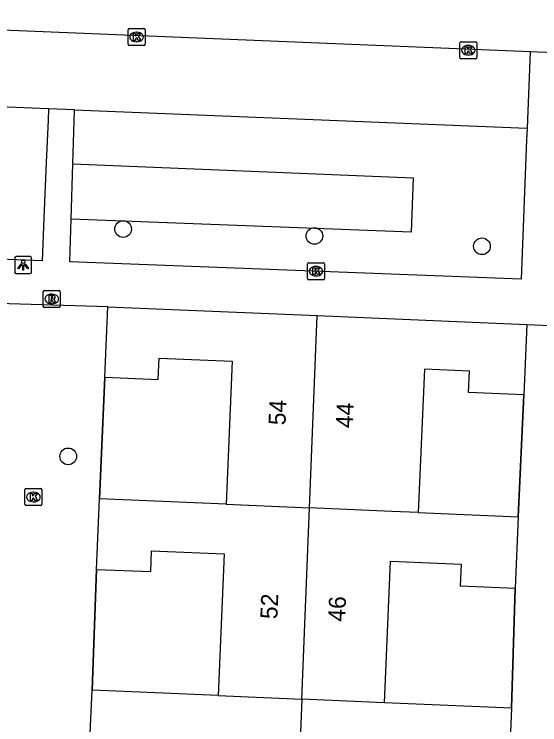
# Model space of a CAD drawing. Extents: x 160787 to 161428, y 386828 to 387483.
# Drawn here: x 161170.76 to 161201.58, y 387352.18 to 387393.87 of the extents above; entities that cross this region are included whole.
import ezdxf

# ---------------------------------------------------------------- set-up
doc = ezdxf.new("R2010")
doc.units = 0
for name, color, linetype in [('IMGEO_Boom', 7, 'Continuous'), ('IMGEO_Groenvoorziening', 7, 'Continuous'), ('IMGEO_Kolk', 7, 'Continuous'), ('IMGEO_Lichtpunt', 7, 'Continuous'), ('IMGEO_Muur', 7, 'Continuous'), ('IMGEO_Pand', 7, 'Continuous'), ('IMGEO_Pand_nummerreeks', 7, 'Continuous'), ('IMGEO_Parkeervlak_open', 7, 'Continuous'), ('IMGEO_Rijbaan_lokaal_gesloten', 7, 'Continuous'), ('IMGEO_Rioolput', 7, 'Continuous'), ('IMGEO_Voetpad_open', 7, 'Continuous')]:
    doc.layers.add(name, color=color, linetype=linetype)

msp = doc.modelspace()

# ---------------------------------------------------------------- linework, layer by layer
at = {"layer": 'IMGEO_Boom'}
for centre in [(161177.144, 387381.263), (161188.358, 387380.859), (161198.189, 387380.25), (161173.922, 387367.929)]:
    msp.add_circle(centre, 0.489, dxfattribs=at)
at = {"layer": 'IMGEO_Groenvoorziening'}
msp.add_lwpolyline([(161174.191, 387385.097), (161194.159, 387384.264), (161194.038, 387381.074), (161174.091, 387381.843)], dxfattribs=at)
at = {"layer": 'IMGEO_Kolk'}
for p, q in [((161177.429, 387392.107), (161177.429, 387392.959)), ((161177.504, 387393.033), (161178.356, 387393.033)), ((161177.917, 387392.813), (161177.942, 387392.813)), ((161178.43, 387392.959), (161178.43, 387392.107)), ((161178.356, 387392.033), (161177.504, 387392.033)), ((161177.94, 387392.253), (161177.915, 387392.253)), ((161196.887, 387391.328), (161196.887, 387392.18)), ((161196.962, 387392.254), (161197.814, 387392.254)), ((161197.375, 387392.034), (161197.4, 387392.034)), ((161197.888, 387392.18), (161197.888, 387391.328)), ((161197.398, 387391.474), (161197.373, 387391.474)), ((161197.814, 387391.254), (161196.962, 387391.254)), ((161187.954, 387378.364), (161187.954, 387379.216)), ((161188.029, 387379.29), (161188.881, 387379.29)), ((161188.442, 387379.07), (161188.467, 387379.07)), ((161188.955, 387379.216), (161188.955, 387378.364)), ((161188.881, 387378.29), (161188.029, 387378.29)), ((161188.465, 387378.51), (161188.44, 387378.51)), ((161171.458, 387366.04), (161172.31, 387366.04)), ((161171.383, 387365.114), (161171.383, 387365.966)), ((161171.871, 387365.82), (161171.896, 387365.82)), ((161172.384, 387365.966), (161172.384, 387365.114)), ((161171.894, 387365.26), (161171.869, 387365.26)), ((161172.31, 387365.04), (161171.458, 387365.04))]:
    msp.add_line(p, q, dxfattribs=at)
for points in [[(161177.429, 387392.107), (161177.429, 387392.959)], [(161177.504, 387393.033), (161178.356, 387393.033)], [(161177.75, 387392.733), (161177.873, 387392.733), (161177.873, 387392.582), (161178.003, 387392.733), (161178.167, 387392.733), (161178.021, 387392.582), (161178.174, 387392.333), (161178.022, 387392.333), (161177.937, 387392.497), (161177.873, 387392.43), (161177.873, 387392.333), (161177.75, 387392.333), (161177.75, 387392.733)], [(161178.43, 387392.959), (161178.43, 387392.107)], [(161178.356, 387392.033), (161177.504, 387392.033)], [(161196.887, 387391.328), (161196.887, 387392.18)], [(161196.962, 387392.254), (161197.814, 387392.254)], [(161197.208, 387391.954), (161197.331, 387391.954), (161197.331, 387391.803), (161197.461, 387391.954), (161197.625, 387391.954), (161197.479, 387391.803), (161197.632, 387391.554), (161197.48, 387391.554), (161197.395, 387391.718), (161197.331, 387391.651), (161197.331, 387391.554), (161197.208, 387391.554), (161197.208, 387391.954)], [(161197.888, 387392.18), (161197.888, 387391.328)], [(161197.814, 387391.254), (161196.962, 387391.254)], [(161187.954, 387378.364), (161187.954, 387379.216)], [(161188.029, 387379.29), (161188.881, 387379.29)], [(161188.275, 387378.99), (161188.398, 387378.99), (161188.398, 387378.839), (161188.528, 387378.99), (161188.692, 387378.99), (161188.546, 387378.839), (161188.699, 387378.59), (161188.547, 387378.59), (161188.462, 387378.754), (161188.398, 387378.687), (161188.398, 387378.59), (161188.275, 387378.59), (161188.275, 387378.99)], [(161188.955, 387379.216), (161188.955, 387378.364)], [(161188.881, 387378.29), (161188.029, 387378.29)], [(161171.458, 387366.04), (161172.31, 387366.04)], [(161171.383, 387365.114), (161171.383, 387365.966)], [(161171.704, 387365.74), (161171.827, 387365.74), (161171.827, 387365.589), (161171.957, 387365.74), (161172.121, 387365.74), (161171.975, 387365.589), (161172.128, 387365.34), (161171.976, 387365.34), (161171.891, 387365.504), (161171.827, 387365.437), (161171.827, 387365.34), (161171.704, 387365.34), (161171.704, 387365.74)], [(161172.384, 387365.966), (161172.384, 387365.114)], [(161172.31, 387365.04), (161171.458, 387365.04)]]:
    msp.add_lwpolyline(points, dxfattribs=at)
for centre, start, end in [((161177.506, 387392.957), 91.552, 178.448), ((161177.506, 387392.957), 91.552, 178.448), ((161178.354, 387392.957), 1.552, 88.448), ((161178.354, 387392.957), 1.552, 88.448), ((161177.506, 387392.109), 181.552, 268.448), ((161177.506, 387392.109), 181.552, 268.448), ((161178.354, 387392.109), 271.552, 358.448), ((161178.354, 387392.109), 271.552, 358.448), ((161196.964, 387392.178), 91.552, 178.448), ((161196.964, 387392.178), 91.552, 178.448), ((161197.812, 387392.178), 1.552, 88.448), ((161197.812, 387392.178), 1.552, 88.448), ((161196.964, 387391.33), 181.552, 268.448), ((161196.964, 387391.33), 181.552, 268.448), ((161197.812, 387391.33), 271.552, 358.448), ((161197.812, 387391.33), 271.552, 358.448), ((161188.031, 387379.214), 91.552, 178.448), ((161188.031, 387379.214), 91.552, 178.448), ((161188.879, 387379.214), 1.552, 88.448), ((161188.879, 387379.214), 1.552, 88.448), ((161188.031, 387378.366), 181.552, 268.448), ((161188.031, 387378.366), 181.552, 268.448), ((161188.879, 387378.366), 271.552, 358.448), ((161188.879, 387378.366), 271.552, 358.448), ((161171.46, 387365.964), 91.552, 178.448), ((161171.46, 387365.964), 91.552, 178.448), ((161172.308, 387365.964), 1.552, 88.448), ((161172.308, 387365.964), 1.552, 88.448), ((161171.46, 387365.116), 181.552, 268.448), ((161171.46, 387365.116), 181.552, 268.448), ((161172.308, 387365.116), 271.552, 358.448), ((161172.308, 387365.116), 271.552, 358.448)]:
    msp.add_arc(centre, 0.0765, start, end, dxfattribs=at)
for centre, major_axis, ratio, start_param, end_param in [((161177.916, 387392.533), (-0.387, 0.002), 0.722429, 4.712389, 7.853982), ((161177.941, 387392.533), (-0.39, 0.002), 0.717154, 1.570796, 4.712389), ((161197.374, 387391.754), (-0.387, 0.002), 0.722429, 4.712389, 7.853982), ((161197.399, 387391.754), (-0.39, 0.002), 0.717154, 1.570796, 4.712389), ((161188.441, 387378.79), (-0.387, 0.002), 0.722429, 4.712389, 7.853982), ((161188.466, 387378.79), (-0.39, 0.002), 0.717154, 1.570796, 4.712389), ((161171.87, 387365.54), (-0.387, 0.002), 0.722429, 4.712389, 7.853982), ((161171.895, 387365.54), (-0.39, 0.002), 0.717154, 1.570796, 4.712389)]:
    msp.add_ellipse(centre, major_axis=major_axis, ratio=ratio, start_param=start_param, end_param=end_param, dxfattribs=at)
at = {"layer": 'IMGEO_Lichtpunt'}
for p, q in [((161170.782, 387379.55), (161170.782, 387378.743)), ((161170.782, 387379.55), (161170.782, 387378.743)), ((161171.684, 387379.645), (161170.876, 387379.645)), ((161171.684, 387379.645), (161170.876, 387379.645)), ((161171.778, 387378.743), (161171.778, 387379.55)), ((161171.778, 387378.743), (161171.778, 387379.55)), ((161170.876, 387378.649), (161171.684, 387378.649)), ((161170.876, 387378.649), (161171.684, 387378.649))]:
    msp.add_line(p, q, dxfattribs=at)
for points in [[(161171.156, 387379.214), (161171.195, 387379.186), (161171.007, 387378.924), (161170.969, 387378.951), (161171.156, 387379.214)], [(161171.258, 387379.166), (161171.305, 387379.166), (161171.305, 387378.844), (161171.258, 387378.844), (161171.258, 387379.166)], [(161171.368, 387379.186), (161171.406, 387379.213), (161171.593, 387378.951), (161171.554, 387378.923), (161171.368, 387379.186)]]:
    msp.add_lwpolyline(points, dxfattribs=at)
msp.add_circle((161171.281, 387379.348), 0.0994, dxfattribs=at)
for centre, start, end in [((161170.876, 387379.55), 90, 180), ((161170.876, 387379.55), 90, 180), ((161171.684, 387379.55), 0, 90), ((161171.684, 387379.55), 0, 90), ((161170.876, 387378.743), 180, 270), ((161170.876, 387378.743), 180, 270), ((161171.684, 387378.743), 270, 0), ((161171.684, 387378.743), 270, 360)]:
    msp.add_arc(centre, 0.0946, start, end, dxfattribs=at)
at = {"layer": 'IMGEO_Muur'}
for points in [[(161176.066, 387372.577), (161175.748, 387365.429)], [(161200.635, 387371.531), (161200.311, 387364.387)], [(161175.573, 387361.299), (161175.318, 387354.218)], [(161199.917, 387353.15), (161200.134, 387360.197)]]:
    msp.add_lwpolyline(points, dxfattribs=at)
at = {"layer": 'IMGEO_Pand'}
for points in [[(161176.066, 387372.577), (161176.241, 387376.703)], [(161176.241, 387376.703), (161188.525, 387376.182)], [(161188.076, 387364.906), (161188.525, 387376.182)], [(161188.525, 387376.182), (161200.81, 387375.661)], [(161200.81, 387375.661), (161200.635, 387371.531)], [(161176.066, 387372.577), (161179.203, 387372.444), (161179.256, 387373.69), (161183.54, 387373.509), (161183.184, 387365.114)], [(161200.635, 387371.531), (161197.405, 387371.668), (161197.459, 387372.932), (161194.811, 387373.044), (161194.454, 387364.635)], [(161175.573, 387361.299), (161175.748, 387365.429)], [(161183.184, 387365.114), (161175.748, 387365.429)], [(161183.184, 387365.114), (161188.076, 387364.906)], [(161187.629, 387353.683), (161188.076, 387364.906)], [(161194.454, 387364.635), (161192.911, 387364.7), (161188.076, 387364.906)], [(161194.454, 387364.635), (161200.311, 387364.387)], [(161200.311, 387364.387), (161200.134, 387360.197)], [(161175.573, 387361.299), (161178.759, 387361.164), (161178.811, 387362.394), (161183.066, 387362.214), (161182.714, 387353.905)], [(161192.462, 387353.466), (161192.814, 387361.775), (161196.963, 387361.599), (161196.91, 387360.333), (161200.134, 387360.197)], [(161175.139, 387350.002), (161175.318, 387354.218)], [(161182.714, 387353.905), (161175.318, 387354.218)], [(161182.714, 387353.905), (161187.629, 387353.683)], [(161187.629, 387353.683), (161187.16, 387341.892)], [(161192.462, 387353.466), (161187.629, 387353.683)], [(161199.917, 387353.15), (161192.462, 387353.466)], [(161199.917, 387353.15), (161199.737, 387348.918)]]:
    msp.add_lwpolyline(points, dxfattribs=at)
at = {"layer": 'IMGEO_Parkeervlak_open'}
for points in [[(161172.764, 387388.317), (161150.608, 387389.217), (161150.549, 387389.214), (161150.386, 387389.217), (161150.225, 387389.234), (161150.146, 387389.249)], [(161174.295, 387388.255), (161200.835, 387387.176)]]:
    msp.add_lwpolyline(points, dxfattribs=at)
at = {"layer": 'IMGEO_Rijbaan_lokaal_gesloten'}
for points in [[(161201.019, 387391.663), (161147.201, 387393.867)], [(161202.958, 387391.583), (161201.435, 387391.646), (161201.019, 387391.663)]]:
    msp.add_lwpolyline(points, dxfattribs=at)
at = {"layer": 'IMGEO_Rioolput'}
for p, q in [((161172.457, 387376.737), (161172.457, 387377.589)), ((161172.532, 387377.663), (161173.384, 387377.663)), ((161172.945, 387377.443), (161172.97, 387377.443)), ((161173.458, 387377.589), (161173.458, 387376.737)), ((161172.968, 387376.883), (161172.943, 387376.883)), ((161173.384, 387376.663), (161172.532, 387376.663))]:
    msp.add_line(p, q, dxfattribs=at)
for points in [[(161172.457, 387376.737), (161172.457, 387377.589)], [(161172.532, 387377.663), (161173.384, 387377.663)], [(161173.046, 387377.361), (161172.794, 387377.363), (161172.794, 387376.963)], [(161172.972, 387377.282), (161172.918, 387377.282), (161172.918, 387377.201)], [(161173.458, 387377.589), (161173.458, 387376.737)], [(161172.794, 387376.963), (161172.918, 387376.963), (161172.918, 387377.125), (161172.929, 387377.125)], [(161172.918, 387377.201), (161172.97, 387377.201)], [(161172.976, 387377.096), (161173.047, 387376.963), (161173.187, 387376.963), (161173.122, 387377.089)], [(161173.384, 387376.663), (161172.532, 387376.663)]]:
    msp.add_lwpolyline(points, dxfattribs=at)
for centre, radius, start, end in [((161172.534, 387377.587), 0.0765, 91.552, 178.448), ((161172.534, 387377.587), 0.0765, 91.552, 178.448), ((161172.978, 387377.186), 0.0964, 77.0061, 93.1865), ((161172.992, 387377.243), 0.0378, 276.6634, 79.6772), ((161173.045, 387377.251), 0.109, 350.3612, 89.416), ((161173.382, 387377.587), 0.0765, 1.552, 88.448), ((161173.382, 387377.587), 0.0765, 1.552, 88.448), ((161172.928, 387377.072), 0.0533, 26.0293, 88.6989), ((161172.954, 387377.39), 0.19, 274.7715, 282.9687), ((161173.043, 387377.251), 0.112, 277.5842, 350.9817), ((161173.027, 387377.036), 0.108, 29.5134, 73.7905), ((161172.534, 387376.739), 0.0765, 181.552, 268.448), ((161172.534, 387376.739), 0.0765, 181.552, 268.448), ((161173.382, 387376.739), 0.0765, 271.552, 358.448), ((161173.382, 387376.739), 0.0765, 271.552, 358.448)]:
    msp.add_arc(centre, radius, start, end, dxfattribs=at)
for centre, major_axis, ratio, start_param, end_param in [((161172.944, 387377.163), (-0.387, 0.002), 0.722429, 4.712389, 7.853982), ((161172.969, 387377.163), (-0.39, 0.002), 0.717154, 1.570796, 4.712389)]:
    msp.add_ellipse(centre, major_axis=major_axis, ratio=ratio, start_param=start_param, end_param=end_param, dxfattribs=at)
at = {"layer": 'IMGEO_Voetpad_open'}
for points in [[(161201.019, 387391.663), (161200.835, 387387.176)], [(161172.764, 387388.317), (161172.737, 387387.66), (161172.633, 387385.162), (161172.498, 387381.904), (161172.395, 387379.406), (161144.355, 387380.487)], [(161174.295, 387388.255), (161172.764, 387388.317)], [(161174.191, 387385.097), (161174.268, 387387.596), (161174.295, 387388.255)], [(161200.835, 387387.176), (161200.803, 387386.489), (161200.488, 387378.323), (161174.014, 387379.344), (161174.091, 387381.843)], [(161174.091, 387381.843), (161174.191, 387385.097)], [(161176.241, 387376.703), (161168.496, 387376.93)], [(161200.81, 387375.661), (161206.28, 387375.428)], [(161175.748, 387365.429), (161176.066, 387372.577)], [(161200.311, 387364.387), (161200.635, 387371.531)], [(161175.318, 387354.218), (161175.573, 387361.299)], [(161200.134, 387360.197), (161199.917, 387353.15)]]:
    msp.add_lwpolyline(points, dxfattribs=at)

# ---------------------------------------------------------------- texts
at = {"layer": 'IMGEO_Pand_nummerreeks'}
for s, rotation, p in [('54', 87.5811, (161186.664, 387369.739)), ('44', 87.7256, (161190.613, 387369.572)), ('52', 87.5811, (161186.184, 387358.365)), ('46', 87.7256, (161190.162, 387358.217))]:
    msp.add_text(s, height=1, rotation=rotation, dxfattribs=at).set_placement(p)

doc.saveas('drawing.dxf')
